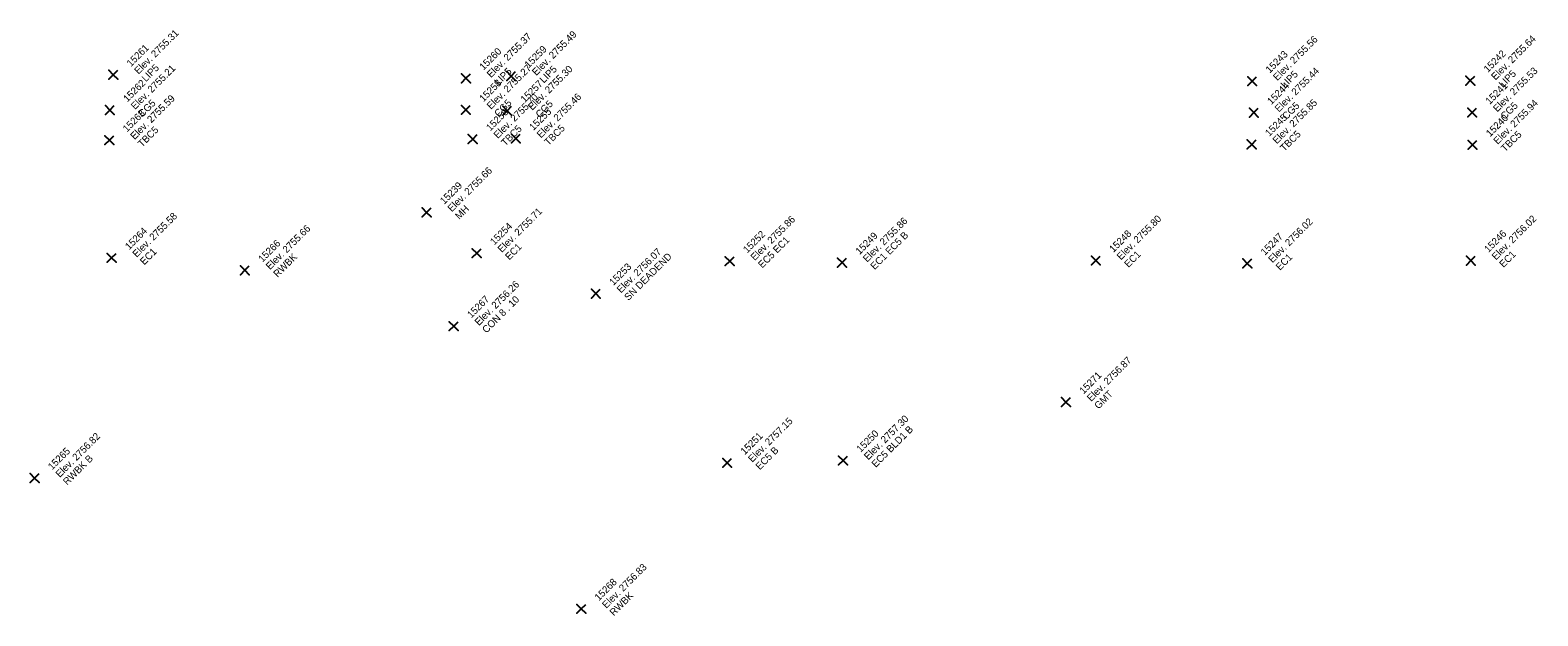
# Model space of a CAD drawing. Extents: x 2493999 to 2503109, y 700767 to 706646.
# Drawn here: x 2502158.6 to 2502209.6, y 703514.7 to 703534.5 of the extents above; entities that cross this region are included whole.
import ezdxf

# ---------------------------------------------------------------- set-up
doc = ezdxf.new("R2010")
doc.units = 0
doc.layers.add('ALG_CL_BLUE_Horiz', color=7, linetype='Continuous')
doc.layers.add('DES_SURFACE_Existing-Ground', color=7, linetype='Continuous')

msp = doc.modelspace()

# ---------------------------------------------------------------- linework, layer by layer
at = {"layer": 'ALG_CL_BLUE_Horiz'}
for points in [[(2502161.389, 703532.976), (2502161.239, 703533.126), (2502161.389, 703532.976), (2502161.239, 703532.826), (2502161.389, 703532.976), (2502161.539, 703532.826), (2502161.389, 703532.976), (2502161.539, 703533.126)], [(2502173.313, 703532.858), (2502173.163, 703533.008), (2502173.313, 703532.858), (2502173.163, 703532.708), (2502173.313, 703532.858), (2502173.463, 703532.708), (2502173.313, 703532.858), (2502173.463, 703533.008)], [(2502174.842, 703532.931), (2502174.692, 703533.081), (2502174.842, 703532.931), (2502174.692, 703532.781), (2502174.842, 703532.931), (2502174.992, 703532.781), (2502174.842, 703532.931), (2502174.992, 703533.081)], [(2502199.9, 703532.76), (2502199.75, 703532.91), (2502199.9, 703532.76), (2502199.75, 703532.61), (2502199.9, 703532.76), (2502200.05, 703532.61), (2502199.9, 703532.76), (2502200.05, 703532.91)], [(2502207.275, 703532.779), (2502207.125, 703532.929), (2502207.275, 703532.779), (2502207.125, 703532.629), (2502207.275, 703532.779), (2502207.425, 703532.629), (2502207.275, 703532.779), (2502207.425, 703532.929)], [(2502161.273, 703531.782), (2502161.123, 703531.932), (2502161.273, 703531.782), (2502161.123, 703531.632), (2502161.273, 703531.782), (2502161.423, 703531.632), (2502161.273, 703531.782), (2502161.423, 703531.932)], [(2502173.311, 703531.789), (2502173.161, 703531.939), (2502173.311, 703531.789), (2502173.161, 703531.639), (2502173.311, 703531.789), (2502173.461, 703531.639), (2502173.311, 703531.789), (2502173.461, 703531.939)], [(2502174.707, 703531.759), (2502174.557, 703531.909), (2502174.707, 703531.759), (2502174.557, 703531.609), (2502174.707, 703531.759), (2502174.857, 703531.609), (2502174.707, 703531.759), (2502174.857, 703531.909)], [(2502199.953, 703531.695), (2502199.803, 703531.845), (2502199.953, 703531.695), (2502199.803, 703531.545), (2502199.953, 703531.695), (2502200.103, 703531.545), (2502199.953, 703531.695), (2502200.103, 703531.845)], [(2502207.336, 703531.698), (2502207.186, 703531.848), (2502207.336, 703531.698), (2502207.186, 703531.548), (2502207.336, 703531.698), (2502207.486, 703531.548), (2502207.336, 703531.698), (2502207.486, 703531.848)], [(2502161.257, 703530.764), (2502161.107, 703530.914), (2502161.257, 703530.764), (2502161.107, 703530.614), (2502161.257, 703530.764), (2502161.407, 703530.614), (2502161.257, 703530.764), (2502161.407, 703530.914)], [(2502173.542, 703530.802), (2502173.392, 703530.952), (2502173.542, 703530.802), (2502173.392, 703530.652), (2502173.542, 703530.802), (2502173.692, 703530.652), (2502173.542, 703530.802), (2502173.692, 703530.952)], [(2502175, 703530.82), (2502174.85, 703530.97), (2502175, 703530.82), (2502174.85, 703530.67), (2502175, 703530.82), (2502175.15, 703530.67), (2502175, 703530.82), (2502175.15, 703530.97)], [(2502199.883, 703530.62), (2502199.733, 703530.77), (2502199.883, 703530.62), (2502199.733, 703530.47), (2502199.883, 703530.62), (2502200.033, 703530.47), (2502199.883, 703530.62), (2502200.033, 703530.77)], [(2502207.351, 703530.607), (2502207.201, 703530.757), (2502207.351, 703530.607), (2502207.201, 703530.457), (2502207.351, 703530.607), (2502207.501, 703530.457), (2502207.351, 703530.607), (2502207.501, 703530.757)], [(2502171.984, 703528.323), (2502171.834, 703528.473), (2502171.984, 703528.323), (2502171.834, 703528.173), (2502171.984, 703528.323), (2502172.134, 703528.173), (2502171.984, 703528.323), (2502172.134, 703528.473)], [(2502161.333, 703526.784), (2502161.183, 703526.934), (2502161.333, 703526.784), (2502161.183, 703526.634), (2502161.333, 703526.784), (2502161.483, 703526.634), (2502161.333, 703526.784), (2502161.483, 703526.934)], [(2502173.677, 703526.945), (2502173.527, 703527.095), (2502173.677, 703526.945), (2502173.527, 703526.795), (2502173.677, 703526.945), (2502173.827, 703526.795), (2502173.677, 703526.945), (2502173.827, 703527.095)], [(2502182.231, 703526.673), (2502182.081, 703526.823), (2502182.231, 703526.673), (2502182.081, 703526.523), (2502182.231, 703526.673), (2502182.381, 703526.523), (2502182.231, 703526.673), (2502182.381, 703526.823)], [(2502186.03, 703526.622), (2502185.88, 703526.772), (2502186.03, 703526.622), (2502185.88, 703526.472), (2502186.03, 703526.622), (2502186.18, 703526.472), (2502186.03, 703526.622), (2502186.18, 703526.772)], [(2502194.613, 703526.696), (2502194.463, 703526.846), (2502194.613, 703526.696), (2502194.463, 703526.546), (2502194.613, 703526.696), (2502194.763, 703526.546), (2502194.613, 703526.696), (2502194.763, 703526.846)], [(2502199.735, 703526.597), (2502199.585, 703526.747), (2502199.735, 703526.597), (2502199.585, 703526.447), (2502199.735, 703526.597), (2502199.885, 703526.447), (2502199.735, 703526.597), (2502199.885, 703526.747)], [(2502207.294, 703526.693), (2502207.144, 703526.843), (2502207.294, 703526.693), (2502207.144, 703526.543), (2502207.294, 703526.693), (2502207.444, 703526.543), (2502207.294, 703526.693), (2502207.444, 703526.843)], [(2502165.838, 703526.364), (2502165.688, 703526.514), (2502165.838, 703526.364), (2502165.688, 703526.214), (2502165.838, 703526.364), (2502165.988, 703526.214), (2502165.838, 703526.364), (2502165.988, 703526.514)], [(2502177.705, 703525.577), (2502177.555, 703525.727), (2502177.705, 703525.577), (2502177.555, 703525.427), (2502177.705, 703525.577), (2502177.855, 703525.427), (2502177.705, 703525.577), (2502177.855, 703525.727)], [(2502172.901, 703524.475), (2502172.751, 703524.625), (2502172.901, 703524.475), (2502172.751, 703524.325), (2502172.901, 703524.475), (2502173.051, 703524.325), (2502172.901, 703524.475), (2502173.051, 703524.625)], [(2502193.602, 703521.908), (2502193.452, 703522.058), (2502193.602, 703521.908), (2502193.452, 703521.758), (2502193.602, 703521.908), (2502193.752, 703521.758), (2502193.602, 703521.908), (2502193.752, 703522.058)], [(2502182.147, 703519.855), (2502181.997, 703520.005), (2502182.147, 703519.855), (2502181.997, 703519.705), (2502182.147, 703519.855), (2502182.297, 703519.705), (2502182.147, 703519.855), (2502182.297, 703520.005)], [(2502186.066, 703519.933), (2502185.916, 703520.083), (2502186.066, 703519.933), (2502185.916, 703519.783), (2502186.066, 703519.933), (2502186.216, 703519.783), (2502186.066, 703519.933), (2502186.216, 703520.083)], [(2502158.727, 703519.339), (2502158.577, 703519.489), (2502158.727, 703519.339), (2502158.577, 703519.189), (2502158.727, 703519.339), (2502158.877, 703519.189), (2502158.727, 703519.339), (2502158.877, 703519.489)], [(2502177.212, 703514.915), (2502177.062, 703515.065), (2502177.212, 703514.915), (2502177.062, 703514.765), (2502177.212, 703514.915), (2502177.362, 703514.765), (2502177.212, 703514.915), (2502177.362, 703515.065)]]:
    msp.add_lwpolyline(points, dxfattribs=at)

# ---------------------------------------------------------------- texts
at = {"layer": 'DES_SURFACE_Existing-Ground'}
for s, p in [('Elev. 2755.31', (2502162.238, 703532.976)), ('Elev. 2755.37', (2502174.162, 703532.858)), ('Elev. 2755.49', (2502175.691, 703532.931)), ('Elev. 2755.56', (2502200.749, 703532.76)), ('Elev. 2755.64', (2502208.124, 703532.779)), ('15261', (2502161.983, 703533.231)), ('15260', (2502173.907, 703533.113)), ('15259', (2502175.436, 703533.186)), ('15243', (2502200.494, 703533.015)), ('15242', (2502207.869, 703533.034)), ('Elev. 2755.21', (2502162.122, 703531.782)), ('LIP5', (2502162.492, 703532.721)), ('Elev. 2755.27', (2502174.16, 703531.789)), ('Elev. 2755.30', (2502175.556, 703531.759)), ('LIP5', (2502175.945, 703532.676)), ('15262', (2502161.867, 703532.037)), ('15258', (2502173.905, 703532.044)), ('LIP5', (2502174.416, 703532.603)), ('15257', (2502175.301, 703532.014)), ('Elev. 2755.44', (2502200.802, 703531.695)), ('LIP5', (2502201.003, 703532.505)), ('Elev. 2755.53', (2502208.185, 703531.698)), ('LIP5', (2502208.378, 703532.524)), ('Elev. 2755.59', (2502162.106, 703530.764)), ('Elev. 2755.70', (2502174.391, 703530.802)), ('Elev. 2755.46', (2502175.849, 703530.82)), ('15244', (2502200.547, 703531.95)), ('15241', (2502207.93, 703531.953)), ('15263', (2502161.851, 703531.019)), ('CG5', (2502162.376, 703531.527)), ('15256', (2502174.136, 703531.057)), ('CG5', (2502174.414, 703531.534)), ('15255', (2502175.594, 703531.075)), ('CG5', (2502175.81, 703531.504)), ('Elev. 2755.85', (2502200.732, 703530.62)), ('CG5', (2502201.056, 703531.44)), ('Elev. 2755.94', (2502208.2, 703530.607)), ('CG5', (2502208.439, 703531.443)), ('TBC5', (2502162.36, 703530.509)), ('TBC5', (2502174.645, 703530.547)), ('TBC5', (2502176.103, 703530.565)), ('15245', (2502200.477, 703530.875)), ('15240', (2502207.945, 703530.862)), ('TBC5', (2502200.986, 703530.365)), ('TBC5', (2502208.454, 703530.352)), ('Elev. 2755.66', (2502172.833, 703528.323)), ('15239', (2502172.578, 703528.578)), ('Elev. 2755.58', (2502162.182, 703526.784)), ('MH', (2502173.087, 703528.068)), ('Elev. 2755.71', (2502174.526, 703526.945)), ('Elev. 2755.86', (2502183.08, 703526.673)), ('Elev. 2755.86', (2502186.879, 703526.622)), ('Elev. 2755.80', (2502195.462, 703526.696)), ('Elev. 2756.02', (2502208.143, 703526.693)), ('15264', (2502161.927, 703527.039)), ('Elev. 2755.66', (2502166.687, 703526.364)), ('15254', (2502174.271, 703527.2)), ('15252', (2502182.825, 703526.928)), ('EC1 EC5 B', (2502187.133, 703526.367)), ('15248', (2502195.207, 703526.951)), ('Elev. 2756.02', (2502200.584, 703526.597)), ('15246', (2502207.888, 703526.948)), ('15266', (2502166.432, 703526.619)), ('EC1', (2502174.78, 703526.69)), ('EC5 EC1', (2502183.334, 703526.418)), ('15249', (2502186.624, 703526.877)), ('15247', (2502200.329, 703526.852)), ('EC1', (2502162.436, 703526.529)), ('RWBK', (2502166.941, 703526.109)), ('Elev. 2756.07', (2502178.554, 703525.577)), ('SN DEADEND', (2502178.808, 703525.322)), ('EC1', (2502195.716, 703526.441)), ('EC1', (2502200.838, 703526.342)), ('EC1', (2502208.397, 703526.438)), ('15253', (2502178.299, 703525.832)), ('Elev. 2756.26', (2502173.75, 703524.475)), ('15267', (2502173.495, 703524.73)), ('CON 8 . 10', (2502174.004, 703524.22)), ('Elev. 2756.87', (2502194.451, 703521.908)), ('15271', (2502194.196, 703522.163)), ('GMT', (2502194.705, 703521.653)), ('Elev. 2757.15', (2502182.996, 703519.855)), ('Elev. 2757.30', (2502186.915, 703519.933)), ('EC5 BLD1 B', (2502187.169, 703519.678)), ('Elev. 2756.82', (2502159.576, 703519.339)), ('15251', (2502182.741, 703520.11)), ('15250', (2502186.66, 703520.188)), ('15265', (2502159.321, 703519.594)), ('RWBK B', (2502159.83, 703519.084)), ('EC5 B', (2502183.25, 703519.6)), ('Elev. 2756.83', (2502178.061, 703514.915)), ('15268', (2502177.806, 703515.17)), ('RWBK', (2502178.315, 703514.66))]:
    msp.add_text(s, height=0.24, rotation=45, dxfattribs=at).set_placement(p)

doc.saveas('drawing.dxf')
